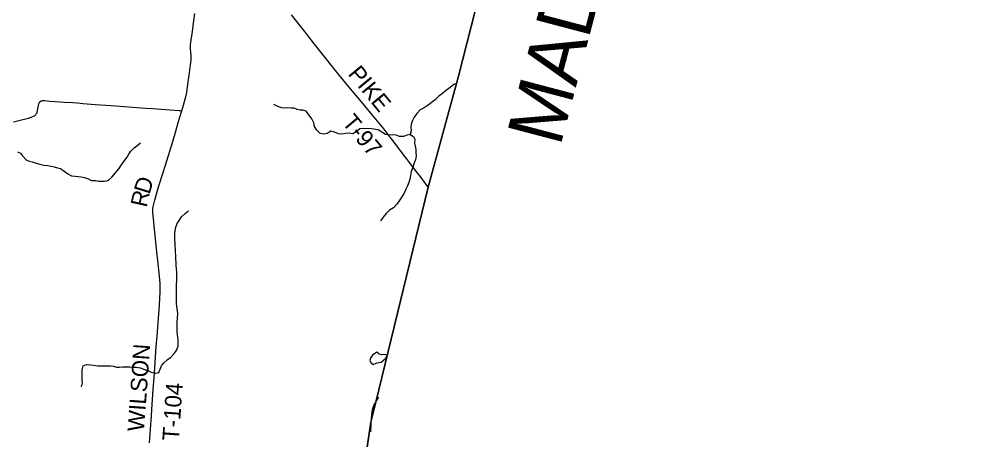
# Model space of a CAD drawing. Extents: x 1410790 to 1770854, y 566777 to 831614.
# Drawn here: x 1668047 to 1685199, y 693442 to 701042 of the extents above; entities that cross this region are included whole.
import ezdxf

# ---------------------------------------------------------------- set-up
doc = ezdxf.new("R2010")
doc.units = 0
for name, color, linetype in [('GM_X_Adjacent_County', 7, 'Continuous'), ('GM_X_Adjacent_County_Text', 7, 'Continuous'), ('GM_X_County', 7, 'Continuous'), ('GM_X_Minor_Lake', 7, 'Continuous'), ('GM_X_Minor_River', 7, 'Continuous'), ('GM_X_Township', 7, 'Continuous'), ('GM_X_Township_Road', 7, 'Continuous'), ('GM_X_Township_Road_Text', 7, 'Continuous'), ('GM_X_Township_ROW', 7, 'Continuous')]:
    doc.layers.add(name, color=color, linetype=linetype)

msp = doc.modelspace()

# ---------------------------------------------------------------- linework, layer by layer
at = {"layer": 'GM_X_Adjacent_County'}
msp.add_lwpolyline([(1685199, 745913), (1684275, 736981), (1683945, 733787), (1684953, 733708), (1684001, 730032), (1682793, 725485), (1682151, 722960), (1679960, 714686), (1678799, 710581), (1678275, 708636), (1678251, 708551), (1678219, 708431), (1678208, 708390), (1677705, 706513), (1677306, 705159), (1677288, 705091), (1675992, 700009), (1675442, 698008), (1674497, 694126), (1674406, 693762), (1674339, 693310), (1672358, 684641), (1671974, 683181), (1671693, 682151)], dxfattribs=at)
at = {"layer": 'GM_X_County'}
msp.add_lwpolyline([(1679960, 714686), (1678799, 710581), (1678275, 708636), (1678251, 708551), (1678219, 708431), (1678208, 708390), (1677705, 706513), (1677306, 705159), (1677288, 705091), (1675992, 700009), (1675442, 698008), (1674497, 694126), (1674406, 693762), (1674339, 693310), (1672358, 684641), (1671974, 683181), (1671693, 682151)], dxfattribs=at)
at = {"layer": 'GM_X_Minor_Lake'}
for points in [[(1674514, 695026), (1674435, 694976), (1674409, 694930), (1674390, 694878), (1674410, 694832), (1674450, 694804), (1674500, 694829), (1674526, 694837)], [(1674526, 694837), (1674548, 694843), (1674593, 694847), (1674637, 694882), (1674677, 694922), (1674700, 694972), (1674654, 694985), (1674600, 694979), (1674554, 694993), (1674514, 695026)]]:
    msp.add_lwpolyline(points, dxfattribs=at)
at = {"layer": 'GM_X_Minor_River'}
for points in [[(1675962, 699881), (1675906, 699860), (1675839, 699805), (1675773, 699759), (1675704, 699697), (1675636, 699648), (1675567, 699582), (1675498, 699530), (1675442, 699489), (1675370, 699441), (1675295, 699400), (1675238, 699338), (1675192, 699270), (1675161, 699210), (1675137, 699142), (1675130, 699092), (1675134, 699024), (1675115, 698958), (1675179, 698921), (1675203, 698871), (1675198, 698803), (1675210, 698753), (1675217, 698685), (1675221, 698632), (1675226, 698572), (1675212, 698500), (1675181, 698426), (1675167, 698368), (1675134, 698290), (1675122, 698220), (1675109, 698148), (1675093, 698088), (1675068, 698032), (1675040, 697968), (1675011, 697900), (1674968, 697833), (1674930, 697777), (1674879, 697701), (1674817, 697633), (1674746, 697592), (1674682, 697532), (1674631, 697464), (1674580, 697398)], [(1675115, 698958), (1675061, 698946), (1674997, 698923), (1674927, 698923), (1674863, 698946), (1674791, 698952), (1674741, 698943), (1674673, 698955), (1674603, 698998), (1674537, 699041), (1674417, 699058), (1674281, 699067), (1674209, 699059), (1674140, 699005), (1674080, 698970), (1674016, 698980), (1673952, 698973), (1673877, 698965), (1673819, 698970), (1673752, 699002), (1673682, 699019), (1673615, 698973), (1673565, 698964), (1673493, 698976), (1673433, 699037), (1673386, 699103), (1673374, 699170), (1673337, 699240), (1673293, 699309), (1673238, 699377), (1673178, 699398), (1673128, 699398), (1673074, 699406), (1673018, 699431), (1672968, 699433), (1672902, 699436), (1672850, 699432), (1672796, 699441), (1672724, 699461), (1672656, 699496)], [(1668018, 698643), (1668072, 698623), (1668109, 698570), (1668179, 698502), (1668231, 698477), (1668283, 698465), (1668355, 698442), (1668425, 698420), (1668497, 698403), (1668571, 698396), (1668629, 698388), (1668683, 698374), (1668745, 698357), (1668797, 698345), (1668862, 698298), (1668930, 698245), (1668998, 698213), (1669064, 698202), (1669116, 698200), (1669170, 698194), (1669234, 698183), (1669306, 698154), (1669358, 698128), (1669434, 698125), (1669484, 698117), (1669534, 698113), (1669590, 698114), (1669658, 698126), (1669725, 698185), (1669854, 698337), (1669901, 698408), (1669941, 698472), (1670000, 698548), (1670031, 698604), (1670071, 698656), (1670128, 698717), (1670178, 698753), (1670245, 698807)], [(1669176, 694403), (1669193, 694475), (1669191, 694529), (1669192, 694642), (1669187, 694710), (1669205, 694778), (1669270, 694805), (1669342, 694801), (1669396, 694792), (1669472, 694782), (1669542, 694781), (1669622, 694779), (1669702, 694778), (1669754, 694772), (1669808, 694757), (1669864, 694757), (1669918, 694760), (1669991, 694764), (1670045, 694765), (1670117, 694757), (1670167, 694758), (1670237, 694744), (1670315, 694715), (1670387, 694693), (1670439, 694664), (1670513, 694648), (1670575, 694663), (1670601, 694723), (1670624, 694779), (1670662, 694831), (1670725, 694890), (1670793, 694936), (1670854, 695006), (1670896, 695059), (1670923, 695133), (1670927, 695192), (1670926, 695242), (1670918, 695292), (1670915, 695346), (1670907, 695396), (1670904, 695508), (1670908, 695580), (1670915, 695641), (1670916, 695721), (1670910, 695771), (1670901, 695851), (1670893, 695913), (1670894, 695981), (1670896, 696048), (1670894, 696106), (1670893, 696174), (1670897, 696226), (1670898, 696338), (1670901, 696388), (1670899, 696466), (1670892, 696537), (1670888, 696589), (1670887, 696651), (1670883, 696707), (1670880, 696773), (1670876, 696835), (1670875, 696888), (1670873, 696948), (1670869, 697000), (1670866, 697054), (1670867, 697170), (1670873, 697220), (1670882, 697286), (1670904, 697348), (1670945, 697404), (1670985, 697470), (1671052, 697528), (1671114, 697577)]]:
    msp.add_lwpolyline(points, dxfattribs=at)
at = {"layer": 'GM_X_Township'}
msp.add_lwpolyline([(1671693, 682151), (1671974, 683181), (1672358, 684641), (1674339, 693310), (1674406, 693762), (1674497, 694126), (1675442, 698008), (1675992, 700009), (1677288, 705091), (1677306, 705159), (1677705, 706513), (1668481, 707505), (1668133, 707554), (1662615, 708277), (1661002, 708426), (1656844, 708815), (1649902, 709430), (1644274, 710007), (1643648, 710074), (1642695, 710171), (1637152, 710726)], dxfattribs=at)
at = {"layer": 'GM_X_Township_Road'}
for points in [[(1670991, 699387), (1671008, 699446), (1671061, 699640), (1671078, 699713), (1671088, 699772), (1671094, 699816), (1671130, 700068), (1671149, 700217), (1671158, 700297), (1671160, 700347), (1671158, 700396), (1671156, 700423), (1671152, 700455), (1671148, 700489), (1671147, 700523), (1671147, 700568), (1671154, 700631), (1671164, 700695), (1671182, 700819), (1671210, 701014), (1671227, 701144)], [(1675442, 698008), (1675295, 698205), (1675240, 698278), (1675177, 698357), (1675134, 698411), (1675086, 698477), (1675050, 698523), (1675003, 698583), (1674825, 698820), (1674734, 698937), (1674645, 699052), (1674437, 699305), (1674238, 699545), (1674070, 699747), (1673841, 700025), (1673697, 700205), (1673605, 700320), (1673533, 700409), (1673391, 700589), (1673249, 700769), (1673116, 700936), (1672973, 701116)], [(1667949, 699186), (1668092, 699223), (1668219, 699255), (1668267, 699268), (1668297, 699280), (1668312, 699287), (1668326, 699295), (1668339, 699306), (1668350, 699317), (1668360, 699331), (1668367, 699345), (1668373, 699360), (1668382, 699392), (1668396, 699452), (1668402, 699482), (1668409, 699511), (1668416, 699533), (1668420, 699541), (1668425, 699547), (1668433, 699555), (1668447, 699563), (1668460, 699568), (1668478, 699571), (1668495, 699571), (1668514, 699569), (1668606, 699559), (1668871, 699539), (1669018, 699534), (1669103, 699526), (1669199, 699518), (1669277, 699511), (1669424, 699500), (1669620, 699486), (1669882, 699468), (1670176, 699446), (1670340, 699435), (1670471, 699426), (1670618, 699414), (1670782, 699403), (1670945, 699391), (1670962, 699390), (1670991, 699387)], [(1670405, 693390), (1670423, 693635), (1670441, 693880), (1670449, 693994), (1670474, 694354), (1670495, 694648), (1670516, 694943), (1670528, 695123), (1670543, 695319), (1670572, 695711), (1670584, 695874), (1670594, 696005), (1670598, 696104), (1670599, 696186), (1670596, 696268), (1670584, 696399), (1670560, 696627), (1670539, 696839), (1670495, 697246), (1670476, 697442), (1670469, 697540), (1670467, 697589), (1670469, 697621), (1670473, 697653), (1670483, 697701), (1670501, 697773), (1670540, 697906), (1670577, 698028), (1670654, 698272), (1670698, 698406), (1670775, 698657), (1670827, 698829), (1670881, 699015), (1670926, 699171), (1670987, 699367), (1670991, 699387)]]:
    msp.add_lwpolyline(points, dxfattribs=at)
at = {"layer": 'GM_X_Township_ROW'}
msp.add_lwpolyline([(1674404, 693590), (1674420, 693834), (1674430, 693942), (1674439, 693992), (1674463, 694062), (1674477, 694092), (1674509, 694149), (1674551, 694216)], dxfattribs=at)

# ---------------------------------------------------------------- texts
at = {"layer": 'GM_X_Adjacent_County_Text'}
msp.add_text('MADISON COUNTY', height=1000, rotation=75.2645, dxfattribs=at).set_placement((1677827, 698721))
at = {"layer": 'GM_X_Township_Road_Text'}
for s, rotation, p in [('PIKE', 309.4201, (1673981, 700046)), ('T-97', 309.6303, (1673873, 699168)), ('D', 73.0063, (1670405, 697864)), ('R', 77.5453, (1670353, 697629)), ('WILSON', 85.9521, (1670307, 693587)), ('T-104', 86.0749, (1670936, 693419))]:
    msp.add_text(s, height=300, rotation=rotation, dxfattribs=at).set_placement(p)

doc.saveas('drawing.dxf')
